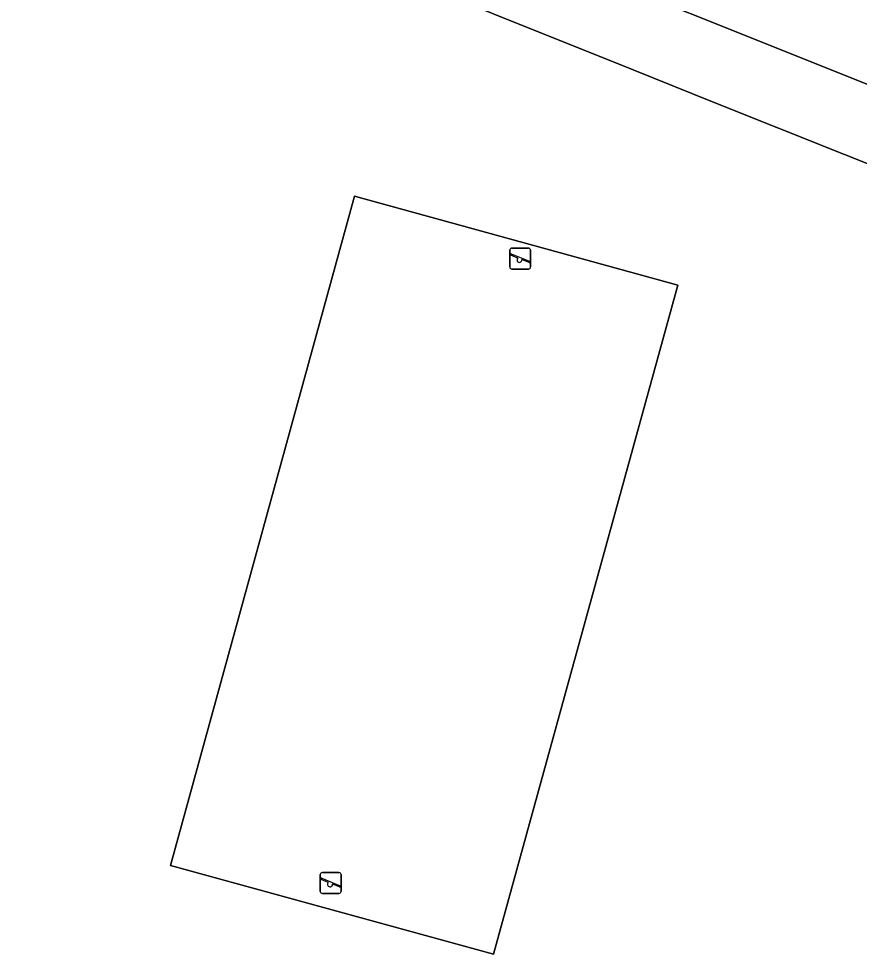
# Model space of a CAD drawing. Extents: x 161692 to 162379, y 380760 to 381678.
# Drawn here: x 161943.01 to 161983.13, y 380917.58 to 380962.24 of the extents above; entities that cross this region are included whole.
import ezdxf

# ---------------------------------------------------------------- set-up
doc = ezdxf.new("R2010")
doc.units = 0
doc.layers.add('IMGEO_Groenvoorziening', color=7, linetype='Continuous')
doc.layers.add('IMGEO_Speelvoorziening', color=7, linetype='Continuous')

msp = doc.modelspace()

# ---------------------------------------------------------------- linework, layer by layer
at = {"layer": 'IMGEO_Groenvoorziening'}
for points in [[(162017.678, 380935.669), (162012.798, 380951.974), (162004.658, 380955.204), (162004.315, 380955.34), (162000, 380956.958), (161995.135, 380958.886), (161996.826, 380953.786), (161998.268, 380949.439), (161976.13, 380958.282), (161972.334, 380959.806), (161952.35, 380967.817), (161949.675, 380968.888), (161949.741, 380973.571), (161947.324, 380973.318), (161946.586, 380973.146), (161943.009, 380972.315)], [(161949.741, 380973.571), (161949.675, 380968.888), (161952.35, 380967.817), (161972.334, 380959.806), (161976.13, 380958.282), (161998.268, 380949.439), (161996.826, 380953.786), (161953.209, 380971.244), (161953.242, 380973.561)], [(161953.242, 380973.561), (161953.209, 380971.244), (161996.826, 380953.786), (161995.135, 380958.886), (161962.683, 380971.744), (161962.366, 380970.919), (161956.227, 380973.198)]]:
    msp.add_lwpolyline(points, dxfattribs=at)
for points in [[(161950.249, 380921.822), (161959.043, 380953.77), (161974.47, 380949.523), (161965.675, 380917.576)], [(161950.249, 380921.822), (161965.675, 380917.576), (161974.47, 380949.523), (161959.043, 380953.77)]]:
    msp.add_lwpolyline(points, close=True, dxfattribs=at)
at = {"layer": 'IMGEO_Speelvoorziening'}
for p, q in [((161966.452, 380950.391), (161966.452, 380951.191)), ((161966.452, 380951.191), (161966.452, 380950.391)), ((161966.552, 380951.291), (161967.342, 380951.291)), ((161967.342, 380951.291), (161966.552, 380951.291)), ((161967.442, 380951.191), (161967.442, 380950.391)), ((161967.442, 380950.391), (161967.442, 380951.191)), ((161966.835, 380950.819), (161966.496, 380950.956)), ((161966.521, 380951.016), (161967.397, 380950.663)), ((161967.373, 380950.603), (161967.033, 380950.74)), ((161967.342, 380950.291), (161966.552, 380950.291)), ((161966.552, 380950.291), (161967.342, 380950.291)), ((161957.405, 380920.58), (161957.405, 380921.38)), ((161957.405, 380921.38), (161957.405, 380920.58)), ((161957.788, 380921.008), (161957.449, 380921.145)), ((161957.474, 380921.205), (161958.35, 380920.852)), ((161957.505, 380921.48), (161958.295, 380921.48)), ((161958.295, 380921.48), (161957.505, 380921.48)), ((161958.395, 380921.38), (161958.395, 380920.58)), ((161958.395, 380920.58), (161958.395, 380921.38)), ((161958.326, 380920.792), (161957.986, 380920.929)), ((161958.295, 380920.48), (161957.505, 380920.48)), ((161957.505, 380920.48), (161958.295, 380920.48))]:
    msp.add_line(p, q, dxfattribs=at)
for centre, radius, start, end in [((161966.552, 380951.191), 0.1, 90, 180), ((161966.552, 380951.191), 0.1, 90, 180), ((161967.342, 380951.191), 0.1, 0, 90), ((161967.342, 380951.191), 0.1, 360, 90), ((161966.509, 380950.986), 0.0327, 68.078, 248.078), ((161966.914, 380950.729), 0.12, 130.9928, 5.1632), ((161967.385, 380950.633), 0.0327, 248.078, 68.078), ((161966.552, 380950.391), 0.1, 180, 270), ((161966.552, 380950.391), 0.1, 180, 270), ((161967.342, 380950.391), 0.1, 270, 0), ((161967.342, 380950.391), 0.1, 270, 0), ((161957.505, 380921.38), 0.1, 90, 180), ((161957.505, 380921.38), 0.1, 90, 180), ((161957.462, 380921.175), 0.0327, 68.078, 248.078), ((161958.295, 380921.38), 0.1, 0, 90), ((161958.295, 380921.38), 0.1, 360, 90), ((161957.867, 380920.918), 0.12, 130.9928, 5.1632), ((161958.338, 380920.822), 0.0327, 248.078, 68.078), ((161957.505, 380920.58), 0.1, 180, 270), ((161957.505, 380920.58), 0.1, 180, 270), ((161958.295, 380920.58), 0.1, 270, 0), ((161958.295, 380920.58), 0.1, 270, 0)]:
    msp.add_arc(centre, radius, start, end, dxfattribs=at)

doc.saveas('drawing.dxf')
